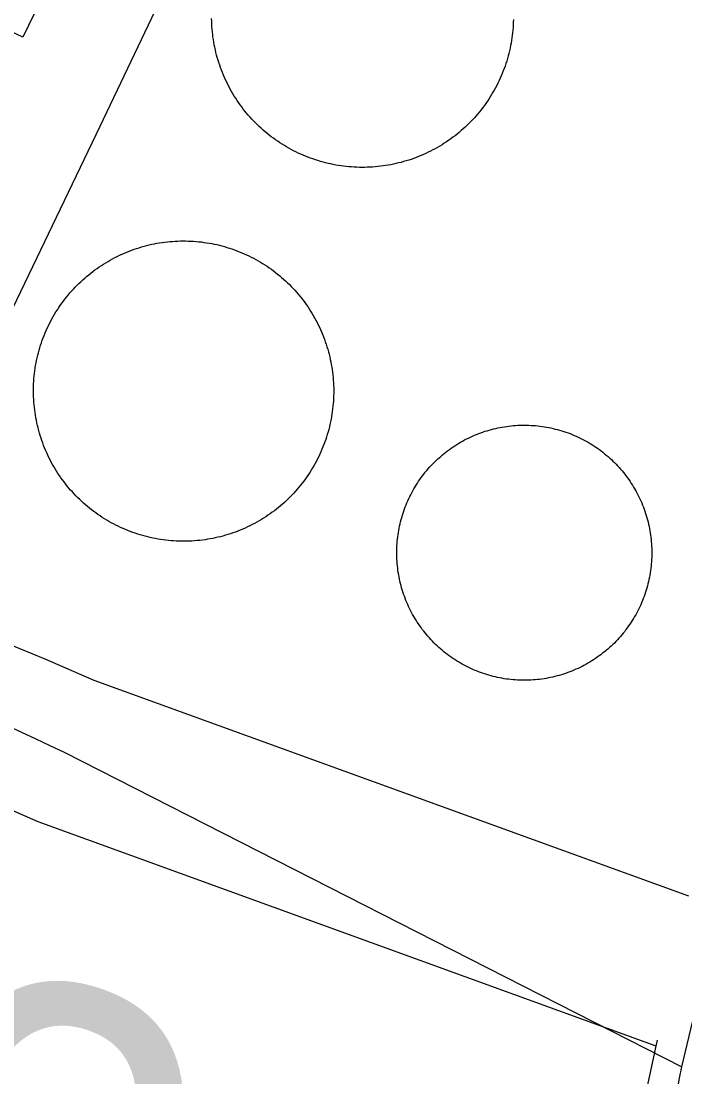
# Model space of a CAD drawing. Extents: x 3683613 to 3738215, y 469626 to 495384.
# Drawn here: x 3700539 to 3700670, y 477635.5 to 477843.8 of the extents above; entities that cross this region are included whole.
import ezdxf

# ---------------------------------------------------------------- set-up
doc = ezdxf.new("R2010")
doc.units = 0
for name, color, linetype in [('V-DOMW-TANK', 7, 'Continuous'), ('V-RIVR-RANG-IDEN', 7, 'Continuous'), ('V-ROAD-CNTR', 7, 'Continuous'), ('V-UTIL-LINE', 7, 'Continuous')]:
    doc.layers.add(name, color=color, linetype=linetype)

msp = doc.modelspace()

# ---------------------------------------------------------------- linework, layer by layer
at = {"layer": 'V-DOMW-TANK'}
for points in [[(3700597.58, 477816.28), (3700597.08, 477816.44), (3700596.59, 477816.61), (3700596.1, 477816.78), (3700595.61, 477816.96), (3700595.13, 477817.15), (3700594.65, 477817.35), (3700594.17, 477817.56), (3700593.7, 477817.78), (3700593.23, 477818.01), (3700592.77, 477818.24), (3700592.31, 477818.48), (3700591.85, 477818.73), (3700591.4, 477818.99), (3700590.95, 477819.25), (3700590.51, 477819.53), (3700590.07, 477819.81), (3700589.64, 477820.1), (3700589.21, 477820.39), (3700588.79, 477820.7), (3700588.37, 477821.01), (3700587.96, 477821.32), (3700587.56, 477821.65), (3700587.16, 477821.98), (3700586.76, 477822.32), (3700586.37, 477822.66), (3700585.99, 477823.02), (3700585.62, 477823.38), (3700585.24, 477823.74), (3700584.88, 477824.11), (3700584.52, 477824.49), (3700584.18, 477824.88), (3700583.83, 477825.27), (3700583.5, 477825.66), (3700583.17, 477826.06), (3700582.84, 477826.47), (3700582.53, 477826.89), (3700582.22, 477827.3), (3700581.92, 477827.73), (3700581.63, 477828.16), (3700581.34, 477828.59), (3700581.06, 477829.03), (3700580.79, 477829.48), (3700580.53, 477829.92), (3700580.28, 477830.38), (3700580.03, 477830.84), (3700579.79, 477831.3), (3700579.56, 477831.76), (3700579.34, 477832.23), (3700579.12, 477832.71), (3700578.92, 477833.18), (3700578.72, 477833.67), (3700578.53, 477834.15), (3700578.35, 477834.64), (3700578.18, 477835.13), (3700578.02, 477835.62), (3700577.86, 477836.12), (3700577.71, 477836.62), (3700577.58, 477837.12), (3700577.45, 477837.62), (3700577.33, 477838.13), (3700577.22, 477838.64), (3700577.12, 477839.14), (3700577.02, 477839.66), (3700576.94, 477840.17), (3700576.86, 477840.68), (3700576.8, 477841.2), (3700576.74, 477841.72), (3700576.69, 477842.23), (3700576.65, 477842.75), (3700576.62, 477843.27), (3700576.6, 477843.79), (3700576.59, 477844.31)], [(3700636.15, 477844.13), (3700636.14, 477843.61), (3700636.11, 477843.09), (3700636.08, 477842.57), (3700636.04, 477842.05), (3700635.98, 477841.53), (3700635.92, 477841.02)], [(3700635.92, 477841.02), (3700635.86, 477840.5), (3700635.78, 477839.99), (3700635.69, 477839.48), (3700635.59, 477838.97), (3700635.49, 477838.46), (3700635.37, 477837.95), (3700635.25, 477837.44), (3700635.12, 477836.94), (3700634.98, 477836.44), (3700634.83, 477835.94), (3700634.67, 477835.45), (3700634.5, 477834.95), (3700634.33, 477834.46), (3700634.15, 477833.98), (3700633.96, 477833.49), (3700633.75, 477833.02), (3700633.55, 477832.54), (3700633.33, 477832.07), (3700633.1, 477831.6), (3700632.87, 477831.14), (3700632.63, 477830.67), (3700632.38, 477830.22), (3700632.12, 477829.77), (3700631.86, 477829.32), (3700631.58, 477828.88), (3700631.3, 477828.44), (3700631.02, 477828.01), (3700630.72, 477827.58), (3700630.42, 477827.16), (3700630.11, 477826.74), (3700629.79, 477826.33), (3700629.46, 477825.92), (3700629.13, 477825.52), (3700628.79, 477825.13), (3700628.45, 477824.74), (3700628.09, 477824.36), (3700627.73, 477823.98), (3700627.37, 477823.61), (3700627, 477823.25), (3700626.62, 477822.89), (3700626.23, 477822.54), (3700625.84, 477822.2), (3700625.45, 477821.86), (3700625.04, 477821.53), (3700624.64, 477821.21), (3700624.22, 477820.89), (3700623.8, 477820.59), (3700623.38, 477820.29), (3700622.95, 477819.99), (3700622.52, 477819.71), (3700622.08, 477819.43), (3700621.64, 477819.16), (3700621.19, 477818.9), (3700620.73, 477818.64), (3700620.27, 477818.4), (3700619.81, 477818.16), (3700619.35, 477817.93), (3700618.88, 477817.7), (3700618.4, 477817.49), (3700617.93, 477817.28), (3700617.45, 477817.09), (3700616.96, 477816.9), (3700616.47, 477816.72), (3700615.98, 477816.54), (3700615.49, 477816.38), (3700614.99, 477816.23), (3700614.49, 477816.08), (3700613.99, 477815.94), (3700613.49, 477815.82), (3700612.98, 477815.69), (3700612.47, 477815.58), (3700611.96, 477815.48), (3700611.45, 477815.39), (3700610.94, 477815.3), (3700610.43, 477815.23), (3700609.91, 477815.16), (3700609.39, 477815.11), (3700608.88, 477815.06), (3700608.36, 477815.02), (3700607.84, 477814.99), (3700607.32, 477814.97), (3700606.8, 477814.96), (3700606.28, 477814.95), (3700605.76, 477814.96), (3700605.24, 477814.97), (3700604.72, 477815), (3700604.2, 477815.03), (3700603.68, 477815.07), (3700603.17, 477815.12), (3700602.65, 477815.18), (3700602.14, 477815.25), (3700601.62, 477815.33), (3700601.11, 477815.42), (3700600.6, 477815.52), (3700600.09, 477815.62), (3700599.58, 477815.73), (3700599.08, 477815.86), (3700598.58, 477815.99), (3700598.07, 477816.13), (3700597.58, 477816.28)], [(3700551.53, 477793.1), (3700551.92, 477793.44), (3700552.32, 477793.77), (3700552.72, 477794.09), (3700553.13, 477794.41), (3700553.55, 477794.72), (3700553.97, 477795.02), (3700554.39, 477795.31), (3700554.82, 477795.6), (3700555.26, 477795.88), (3700555.7, 477796.15), (3700556.14, 477796.41), (3700556.59, 477796.67), (3700557.05, 477796.92), (3700557.5, 477797.16), (3700557.97, 477797.39), (3700558.43, 477797.61), (3700558.9, 477797.83), (3700559.38, 477798.04), (3700559.85, 477798.24), (3700560.33, 477798.43), (3700560.82, 477798.61), (3700561.3, 477798.79), (3700561.79, 477798.95), (3700562.28, 477799.11), (3700562.78, 477799.26), (3700563.28, 477799.4), (3700563.78, 477799.53), (3700564.28, 477799.65), (3700564.79, 477799.77), (3700565.29, 477799.87), (3700565.8, 477799.97), (3700566.31, 477800.06), (3700566.82, 477800.14), (3700567.33, 477800.2), (3700567.85, 477800.27), (3700568.36, 477800.32), (3700568.88, 477800.36), (3700569.4, 477800.39), (3700569.91, 477800.42), (3700570.43, 477800.43), (3700570.95, 477800.44), (3700571.46, 477800.43), (3700571.98, 477800.42), (3700572.5, 477800.4), (3700573.01, 477800.37), (3700573.53, 477800.33), (3700574.04, 477800.29), (3700574.56, 477800.23), (3700575.07, 477800.16), (3700575.58, 477800.09), (3700576.09, 477800.01), (3700576.6, 477799.91), (3700577.11, 477799.81), (3700577.62, 477799.71), (3700578.12, 477799.58), (3700578.62, 477799.46), (3700579.12, 477799.32), (3700579.61, 477799.17), (3700580.11, 477799.02), (3700580.6, 477798.86)], [(3700580.6, 477798.86), (3700581.08, 477798.69), (3700581.57, 477798.51), (3700582.05, 477798.32), (3700582.53, 477798.12), (3700583.01, 477797.92), (3700583.48, 477797.71), (3700583.95, 477797.49), (3700584.41, 477797.26), (3700584.87, 477797.02), (3700585.32, 477796.78), (3700585.77, 477796.52), (3700586.22, 477796.26), (3700586.66, 477795.99), (3700587.1, 477795.72), (3700587.53, 477795.43), (3700587.96, 477795.14), (3700588.38, 477794.84), (3700588.8, 477794.54), (3700589.21, 477794.22), (3700589.62, 477793.9), (3700590.02, 477793.58), (3700590.41, 477793.24), (3700590.8, 477792.9), (3700591.18, 477792.55), (3700591.56, 477792.2), (3700591.93, 477791.84), (3700592.29, 477791.47), (3700592.65, 477791.1), (3700593, 477790.72), (3700593.34, 477790.33), (3700593.68, 477789.94), (3700594.01, 477789.54), (3700594.33, 477789.14), (3700594.65, 477788.73), (3700594.96, 477788.31), (3700595.26, 477787.89), (3700595.56, 477787.47), (3700595.85, 477787.04), (3700596.12, 477786.6), (3700596.4, 477786.16), (3700596.66, 477785.72), (3700596.92, 477785.27), (3700597.17, 477784.82), (3700597.41, 477784.36), (3700597.64, 477783.9), (3700597.86, 477783.43), (3700598.08, 477782.96), (3700598.29, 477782.48), (3700598.49, 477782.01), (3700598.68, 477781.53), (3700598.86, 477781.04), (3700599.03, 477780.56), (3700599.2, 477780.07), (3700599.36, 477779.57), (3700599.51, 477779.08), (3700599.65, 477778.58), (3700599.78, 477778.08), (3700599.9, 477777.58), (3700600.01, 477777.07), (3700600.12, 477776.57), (3700600.21, 477776.06), (3700600.3, 477775.55), (3700600.38, 477775.04), (3700600.45, 477774.53), (3700600.51, 477774.01), (3700600.56, 477773.5), (3700600.61, 477772.98), (3700600.64, 477772.47), (3700600.66, 477771.95), (3700600.68, 477771.43), (3700600.68, 477770.92), (3700600.68, 477770.4), (3700600.67, 477769.88), (3700600.65, 477769.36), (3700600.62, 477768.85), (3700600.58, 477768.33), (3700600.53, 477767.82), (3700600.48, 477767.3), (3700600.41, 477766.79), (3700600.34, 477766.28), (3700600.25, 477765.77), (3700600.16, 477765.26), (3700600.06, 477764.75), (3700599.95, 477764.25), (3700599.83, 477763.74), (3700599.7, 477763.24), (3700599.57, 477762.74), (3700599.42, 477762.25), (3700599.27, 477761.75), (3700599.1, 477761.26), (3700598.93, 477760.78), (3700598.75, 477760.29), (3700598.57, 477759.81), (3700598.37, 477759.33), (3700598.17, 477758.85), (3700597.95, 477758.38), (3700597.73, 477757.92), (3700597.5, 477757.45), (3700597.26, 477756.99), (3700597.02, 477756.54)], [(3700552.49, 477747.71), (3700552.09, 477748.04), (3700551.7, 477748.37), (3700551.31, 477748.71), (3700550.93, 477749.06), (3700550.55, 477749.42), (3700550.18, 477749.78), (3700549.81, 477750.15), (3700549.46, 477750.52), (3700549.1, 477750.9), (3700548.76, 477751.29), (3700548.42, 477751.68), (3700548.09, 477752.08), (3700547.77, 477752.48), (3700547.45, 477752.89), (3700547.15, 477753.3), (3700546.84, 477753.72), (3700546.55, 477754.15), (3700546.26, 477754.58), (3700545.98, 477755.01), (3700545.71, 477755.45), (3700545.45, 477755.9), (3700545.19, 477756.35), (3700544.94, 477756.8), (3700544.7, 477757.26), (3700544.47, 477757.72), (3700544.25, 477758.19), (3700544.03, 477758.66), (3700543.82, 477759.13), (3700543.62, 477759.61), (3700543.43, 477760.09), (3700543.25, 477760.57), (3700543.07, 477761.06), (3700542.91, 477761.55), (3700542.75, 477762.04), (3700542.6, 477762.54), (3700542.46, 477763.03), (3700542.33, 477763.53), (3700542.21, 477764.04), (3700542.09, 477764.54), (3700541.99, 477765.05), (3700541.89, 477765.55), (3700541.8, 477766.07), (3700541.73, 477766.58), (3700541.66, 477767.09), (3700541.6, 477767.6), (3700541.54, 477768.12), (3700541.5, 477768.63), (3700541.47, 477769.15), (3700541.44, 477769.67), (3700541.43, 477770.18), (3700541.42, 477770.7), (3700541.43, 477771.22), (3700541.44, 477771.73), (3700541.46, 477772.25), (3700541.49, 477772.77), (3700541.52, 477773.28), (3700541.57, 477773.8), (3700541.63, 477774.31), (3700541.7, 477774.82), (3700541.77, 477775.34), (3700541.85, 477775.85), (3700541.95, 477776.36), (3700542.05, 477776.86), (3700542.16, 477777.37), (3700542.28, 477777.87), (3700542.4, 477778.37), (3700542.54, 477778.87), (3700542.69, 477779.36), (3700542.84, 477779.86), (3700543, 477780.35), (3700543.17, 477780.84), (3700543.35, 477781.33), (3700543.54, 477781.81), (3700543.73, 477782.29), (3700543.94, 477782.76), (3700544.15, 477783.23), (3700544.37, 477783.7), (3700544.6, 477784.16), (3700544.84, 477784.62), (3700545.08, 477785.08), (3700545.34, 477785.53), (3700545.6, 477785.98), (3700545.87, 477786.42), (3700546.14, 477786.85), (3700546.43, 477787.29), (3700546.72, 477787.71), (3700547.02, 477788.14), (3700547.32, 477788.55), (3700547.64, 477788.96), (3700547.96, 477789.37), (3700548.28, 477789.77), (3700548.62, 477790.17), (3700548.96, 477790.55), (3700549.31, 477790.94), (3700549.66, 477791.31), (3700550.02, 477791.68), (3700550.39, 477792.05), (3700550.77, 477792.4), (3700551.15, 477792.76), (3700551.53, 477793.1)], [(3700623.18, 477759.04), (3700623.53, 477759.3), (3700623.89, 477759.55), (3700624.25, 477759.8), (3700624.62, 477760.04), (3700624.99, 477760.28), (3700625.36, 477760.51), (3700625.74, 477760.73), (3700626.12, 477760.95), (3700626.51, 477761.16), (3700626.9, 477761.36), (3700627.3, 477761.55), (3700627.69, 477761.74), (3700628.09, 477761.93), (3700628.49, 477762.1), (3700628.9, 477762.27), (3700629.31, 477762.43), (3700629.72, 477762.58), (3700630.13, 477762.73), (3700630.55, 477762.87), (3700630.97, 477763), (3700631.39, 477763.12), (3700631.82, 477763.24), (3700632.24, 477763.35), (3700632.67, 477763.45), (3700633.1, 477763.55), (3700633.53, 477763.63), (3700633.96, 477763.71), (3700634.39, 477763.78), (3700634.83, 477763.85), (3700635.26, 477763.9), (3700635.7, 477763.95), (3700636.14, 477764), (3700636.58, 477764.03), (3700637.01, 477764.06), (3700637.45, 477764.07), (3700637.89, 477764.09), (3700638.33, 477764.09), (3700638.77, 477764.09), (3700639.21, 477764.07), (3700639.65, 477764.05), (3700640.08, 477764.03), (3700640.52, 477763.99), (3700640.96, 477763.95), (3700641.4, 477763.9), (3700641.83, 477763.84), (3700642.27, 477763.78), (3700642.7, 477763.7), (3700643.13, 477763.62), (3700643.56, 477763.53), (3700643.99, 477763.44), (3700644.42, 477763.33), (3700644.84, 477763.23), (3700645.27, 477763.11), (3700645.69, 477762.98), (3700646.11, 477762.85), (3700646.52, 477762.71), (3700646.94, 477762.56), (3700647.35, 477762.41), (3700647.76, 477762.25), (3700648.16, 477762.08)], [(3700648.16, 477762.08), (3700648.57, 477761.9), (3700648.97, 477761.72), (3700649.36, 477761.53), (3700649.75, 477761.33), (3700650.14, 477761.13), (3700650.53, 477760.92), (3700650.91, 477760.7), (3700651.29, 477760.48), (3700651.66, 477760.25), (3700652.03, 477760.01), (3700652.4, 477759.77), (3700652.76, 477759.52), (3700653.12, 477759.26), (3700653.47, 477759), (3700653.82, 477758.73), (3700654.16, 477758.46), (3700654.5, 477758.18), (3700654.83, 477757.89), (3700655.17, 477757.6), (3700655.49, 477757.31), (3700655.81, 477757.01), (3700656.12, 477756.7), (3700656.43, 477756.38), (3700656.73, 477756.06), (3700657.03, 477755.74), (3700657.31, 477755.41), (3700657.6, 477755.08), (3700657.88, 477754.74), (3700658.15, 477754.39), (3700658.42, 477754.04), (3700658.68, 477753.69), (3700658.94, 477753.34), (3700659.18, 477752.97), (3700659.43, 477752.6), (3700659.66, 477752.23), (3700659.89, 477751.86), (3700660.11, 477751.48), (3700660.33, 477751.1), (3700660.54, 477750.71), (3700660.74, 477750.32), (3700660.94, 477749.93), (3700661.12, 477749.53), (3700661.31, 477749.13), (3700661.48, 477748.73), (3700661.65, 477748.32), (3700661.81, 477747.91), (3700661.96, 477747.5), (3700662.11, 477747.09), (3700662.25, 477746.67), (3700662.38, 477746.25), (3700662.5, 477745.83), (3700662.62, 477745.41), (3700662.73, 477744.98), (3700662.83, 477744.55), (3700662.93, 477744.12), (3700663.01, 477743.69), (3700663.09, 477743.26), (3700663.16, 477742.83), (3700663.23, 477742.39), (3700663.29, 477741.96), (3700663.33, 477741.52), (3700663.38, 477741.08), (3700663.41, 477740.65), (3700663.44, 477740.21), (3700663.46, 477739.77), (3700663.46, 477739.33), (3700663.47, 477738.89), (3700663.46, 477738.45), (3700663.45, 477738.01), (3700663.44, 477737.57), (3700663.41, 477737.14), (3700663.37, 477736.7), (3700663.33, 477736.26), (3700663.28, 477735.82), (3700663.22, 477735.39), (3700663.16, 477734.95), (3700663.08, 477734.52), (3700663, 477734.09), (3700662.91, 477733.66), (3700662.82, 477733.23), (3700662.72, 477732.8), (3700662.6, 477732.38), (3700662.49, 477731.95), (3700662.36, 477731.53), (3700662.23, 477731.11), (3700662.09, 477730.7), (3700661.94, 477730.28), (3700661.79, 477729.87), (3700661.63, 477729.46), (3700661.46, 477729.06), (3700661.28, 477728.65), (3700661.1, 477728.26), (3700660.91, 477727.86), (3700660.71, 477727.47), (3700660.51, 477727.08), (3700660.3, 477726.69), (3700660.08, 477726.31), (3700659.86, 477725.93), (3700659.63, 477725.56), (3700659.39, 477725.19)], [(3700621.11, 477720.53), (3700620.79, 477720.84), (3700620.48, 477721.14), (3700620.18, 477721.46), (3700619.87, 477721.78), (3700619.58, 477722.1), (3700619.29, 477722.43), (3700619, 477722.76), (3700618.72, 477723.1), (3700618.45, 477723.45), (3700618.18, 477723.8), (3700617.92, 477724.15), (3700617.67, 477724.51), (3700617.42, 477724.87), (3700617.18, 477725.24), (3700616.94, 477725.61), (3700616.71, 477725.98), (3700616.49, 477726.36), (3700616.27, 477726.74), (3700616.06, 477727.13), (3700615.86, 477727.52), (3700615.66, 477727.91), (3700615.48, 477728.31), (3700615.29, 477728.71), (3700615.12, 477729.11), (3700614.95, 477729.52), (3700614.79, 477729.93), (3700614.64, 477730.34), (3700614.49, 477730.75), (3700614.35, 477731.17), (3700614.22, 477731.59), (3700614.1, 477732.01), (3700613.98, 477732.43), (3700613.87, 477732.86), (3700613.77, 477733.29), (3700613.67, 477733.72), (3700613.59, 477734.15), (3700613.51, 477734.58), (3700613.44, 477735.01), (3700613.37, 477735.45), (3700613.32, 477735.88), (3700613.27, 477736.32), (3700613.22, 477736.76), (3700613.19, 477737.19), (3700613.16, 477737.63), (3700613.15, 477738.07), (3700613.13, 477738.51), (3700613.13, 477738.95), (3700613.14, 477739.39), (3700613.15, 477739.83), (3700613.17, 477740.27), (3700613.2, 477740.71), (3700613.23, 477741.14), (3700613.27, 477741.58), (3700613.32, 477742.02), (3700613.38, 477742.45), (3700613.45, 477742.89), (3700613.52, 477743.32), (3700613.6, 477743.75), (3700613.69, 477744.18), (3700613.78, 477744.61), (3700613.89, 477745.04), (3700614, 477745.46), (3700614.12, 477745.89), (3700614.24, 477746.31), (3700614.37, 477746.73), (3700614.51, 477747.14), (3700614.66, 477747.56), (3700614.81, 477747.97), (3700614.98, 477748.38), (3700615.15, 477748.78), (3700615.32, 477749.18), (3700615.5, 477749.59), (3700615.69, 477749.98), (3700615.89, 477750.37), (3700616.09, 477750.76), (3700616.3, 477751.15), (3700616.52, 477751.53), (3700616.74, 477751.91), (3700616.97, 477752.28), (3700617.21, 477752.65), (3700617.45, 477753.02), (3700617.7, 477753.38), (3700617.96, 477753.74), (3700618.22, 477754.09), (3700618.48, 477754.44), (3700618.76, 477754.78), (3700619.04, 477755.12), (3700619.33, 477755.45), (3700619.62, 477755.78), (3700619.91, 477756.11), (3700620.22, 477756.42), (3700620.53, 477756.74), (3700620.84, 477757.05), (3700621.16, 477757.35), (3700621.48, 477757.64), (3700621.81, 477757.93), (3700622.15, 477758.22), (3700622.48, 477758.5), (3700622.83, 477758.77), (3700623.18, 477759.04)], [(3700597.02, 477756.54), (3700596.77, 477756.09), (3700596.51, 477755.64), (3700596.24, 477755.2), (3700595.96, 477754.76), (3700595.68, 477754.33), (3700595.39, 477753.9), (3700595.09, 477753.48), (3700594.78, 477753.06), (3700594.47, 477752.65), (3700594.15, 477752.24), (3700593.82, 477751.84), (3700593.49, 477751.45), (3700593.15, 477751.06), (3700592.8, 477750.68), (3700592.44, 477750.3), (3700592.08, 477749.93), (3700591.71, 477749.57), (3700591.34, 477749.21), (3700590.96, 477748.86), (3700590.58, 477748.52), (3700590.18, 477748.18), (3700589.78, 477747.85), (3700589.38, 477747.53), (3700588.97, 477747.21), (3700588.56, 477746.9), (3700588.14, 477746.6), (3700587.71, 477746.3), (3700587.28, 477746.02), (3700586.85, 477745.74), (3700586.41, 477745.46), (3700585.96, 477745.2), (3700585.51, 477744.94), (3700585.06, 477744.7), (3700584.6, 477744.46), (3700584.14, 477744.22), (3700583.67, 477744), (3700583.2, 477743.78), (3700582.73, 477743.57), (3700582.25, 477743.38), (3700581.77, 477743.18), (3700581.29, 477743), (3700580.8, 477742.83), (3700580.31, 477742.66), (3700579.82, 477742.5), (3700579.33, 477742.35), (3700578.83, 477742.21), (3700578.33, 477742.08), (3700577.82, 477741.96), (3700577.32, 477741.85), (3700576.81, 477741.74), (3700576.31, 477741.65), (3700575.79, 477741.56), (3700575.29, 477741.48), (3700574.77, 477741.41), (3700574.26, 477741.35), (3700573.74, 477741.3), (3700573.23, 477741.25), (3700572.71, 477741.22), (3700572.2, 477741.2), (3700571.68, 477741.18), (3700571.16, 477741.18), (3700570.64, 477741.18), (3700570.13, 477741.19), (3700569.61, 477741.21), (3700569.09, 477741.24), (3700568.58, 477741.28), (3700568.06, 477741.33), (3700567.55, 477741.39), (3700567.04, 477741.45), (3700566.52, 477741.53), (3700566.01, 477741.61), (3700565.51, 477741.7), (3700565, 477741.8), (3700564.49, 477741.91), (3700563.99, 477742.03), (3700563.49, 477742.16), (3700562.99, 477742.29), (3700562.49, 477742.44), (3700562, 477742.59), (3700561.51, 477742.76), (3700561.02, 477742.93), (3700560.54, 477743.1), (3700560.05, 477743.29), (3700559.57, 477743.49), (3700559.1, 477743.7), (3700558.63, 477743.91), (3700558.16, 477744.13), (3700557.7, 477744.36), (3700557.24, 477744.59), (3700556.78, 477744.84), (3700556.33, 477745.09), (3700555.88, 477745.35), (3700555.44, 477745.62), (3700555, 477745.9), (3700554.57, 477746.18), (3700554.14, 477746.47), (3700553.72, 477746.77), (3700553.31, 477747.08), (3700552.9, 477747.39), (3700552.49, 477747.71)], [(3700659.39, 477725.19), (3700659.15, 477724.82), (3700658.9, 477724.46), (3700658.64, 477724.1), (3700658.38, 477723.75), (3700658.12, 477723.4), (3700657.84, 477723.06), (3700657.56, 477722.72), (3700657.28, 477722.39), (3700656.99, 477722.06), (3700656.69, 477721.73), (3700656.39, 477721.42), (3700656.08, 477721.1), (3700655.76, 477720.79), (3700655.44, 477720.49), (3700655.12, 477720.2), (3700654.79, 477719.91), (3700654.46, 477719.62), (3700654.12, 477719.34), (3700653.77, 477719.07), (3700653.42, 477718.8), (3700653.07, 477718.54), (3700652.71, 477718.29), (3700652.35, 477718.04), (3700651.98, 477717.8), (3700651.61, 477717.56), (3700651.24, 477717.33), (3700650.86, 477717.11), (3700650.48, 477716.89), (3700650.09, 477716.68), (3700649.7, 477716.48), (3700649.31, 477716.28), (3700648.91, 477716.1), (3700648.51, 477715.91), (3700648.11, 477715.74), (3700647.7, 477715.57), (3700647.29, 477715.41), (3700646.88, 477715.26), (3700646.47, 477715.11), (3700646.05, 477714.97), (3700645.63, 477714.84), (3700645.21, 477714.72), (3700644.79, 477714.6), (3700644.36, 477714.49), (3700643.94, 477714.39), (3700643.5, 477714.29), (3700643.07, 477714.21), (3700642.64, 477714.13), (3700642.21, 477714.06), (3700641.77, 477713.99), (3700641.34, 477713.93), (3700640.9, 477713.89), (3700640.46, 477713.84), (3700640.03, 477713.81), (3700639.59, 477713.78), (3700639.15, 477713.77), (3700638.71, 477713.75), (3700638.27, 477713.75), (3700637.83, 477713.76), (3700637.39, 477713.77), (3700636.95, 477713.79), (3700636.52, 477713.81), (3700636.08, 477713.85), (3700635.64, 477713.89), (3700635.2, 477713.94), (3700634.77, 477714), (3700634.33, 477714.06), (3700633.9, 477714.14), (3700633.47, 477714.22), (3700633.04, 477714.31), (3700632.61, 477714.4), (3700632.18, 477714.51), (3700631.76, 477714.61), (3700631.33, 477714.73), (3700630.91, 477714.86), (3700630.5, 477714.99), (3700630.08, 477715.13), (3700629.66, 477715.28), (3700629.25, 477715.43), (3700628.84, 477715.59), (3700628.44, 477715.76), (3700628.04, 477715.94), (3700627.64, 477716.12), (3700627.24, 477716.31), (3700626.85, 477716.51), (3700626.46, 477716.71), (3700626.07, 477716.92), (3700625.69, 477717.14), (3700625.31, 477717.36), (3700624.94, 477717.59), (3700624.57, 477717.83), (3700624.2, 477718.07), (3700623.84, 477718.32), (3700623.48, 477718.58), (3700623.13, 477718.84), (3700622.78, 477719.1), (3700622.44, 477719.38), (3700622.1, 477719.66), (3700621.77, 477719.94), (3700621.44, 477720.23), (3700621.11, 477720.53)]]:
    msp.add_lwpolyline(points, dxfattribs=at)
at = {"layer": 'V-ROAD-CNTR'}
for points in [[(3700669.4, 477637.47), (3700669.4, 477637.47), (3700795.8, 478166.23), (3700923.17, 478583.64), (3700923.88, 478583.41), (3700944.6, 478675.51), (3701000.46, 478961.97)], [(3700255.32, 477780.82), (3700260.83, 477779.9), (3700354.15, 477767.33), (3700392.75, 477759.62), (3700430.88, 477751.76), (3700469.4, 477743.57), (3700480.49, 477740.44), (3700491.19, 477737.2), (3700501.83, 477733.76), (3700512.4, 477730.11), (3700522.9, 477726.27), (3700533.32, 477722.22), (3700543.66, 477717.98), (3700553.37, 477713.77), (3700670.72, 477671.19)], [(3700233.09, 477754.14), (3700256.35, 477750.23), (3700349.21, 477737.73), (3700386.78, 477730.22), (3700424.73, 477722.4), (3700462.2, 477714.43), (3700472.07, 477711.64), (3700482.23, 477708.57), (3700492.32, 477705.3), (3700502.35, 477701.85), (3700512.31, 477698.2), (3700522.2, 477694.36), (3700532.01, 477690.33), (3700542.29, 477685.88), (3700664.29, 477641.61)], [(3700547.48, 477699.59), (3700669.4, 477637.47)], [(3700664.51, 477642.71), (3700664.34, 477641.85), (3700661.71, 477629.67), (3700658.85, 477617.55), (3700655.75, 477605.49), (3700652.43, 477593.48), (3700648.86, 477581.48), (3700645.54, 477570.7), (3700642.03, 477560.07), (3700638.32, 477549.5), (3700634.41, 477539.01), (3700630.29, 477528.59), (3700625.98, 477518.26), (3700621.46, 477508.01), (3700616.75, 477497.86), (3700611.84, 477487.79), (3700606.73, 477477.82), (3700601.43, 477467.95), (3700595.95, 477458.19), (3700590.32, 477448.61), (3700510.85, 477322.35), (3700420.05, 477188.86)]]:
    msp.add_lwpolyline(points, dxfattribs=at)
for points in [[(3700085.55, 477763.68), (3700121.36, 477746.86), (3700189.11, 477752.02), (3700247.04, 477762.8), (3700307.19, 477759.86), (3700393.6, 477755.32), (3700456.31, 477738.64), (3700547.48, 477699.59)], [(3700600.34, 477446.32), (3700636.46, 477509.18), (3700654.41, 477566.09), (3700669.4, 477637.47)]]:
    msp.add_spline(points, degree=3, dxfattribs=at)
at = {"layer": 'V-UTIL-LINE'}
for points in [[(3700453.33, 477959.49), (3700444.83, 477939.98), (3700390.07, 477822.57), (3700402.16, 477817.54), (3700430.33, 477878.57), (3700534.83, 477828.83), (3700494.42, 477742.22), (3700437.54, 477619.32), (3700293.5, 477683.3), (3700267.96, 477629.95), (3700284.17, 477623.33), (3700300.94, 477657.44), (3700429.29, 477601.72), (3700390.21, 477518.41), (3700409.17, 477509.91), (3700512.28, 477735.07), (3700554.58, 477823.08), (3700696.64, 478120.9), (3700625.67, 478156.32), (3700648.76, 478208.55), (3700650.86, 478215.13), (3700730.53, 478392.99), (3700751.52, 478437.62)], [(3700575.52, 477915.16), (3700539.32, 477840.63), (3700436.47, 477889.57)]]:
    msp.add_lwpolyline(points, dxfattribs=at)

# ---------------------------------------------------------------- texts
at = {"layer": 'V-RIVR-RANG-IDEN'}
msp.add_text('D-020', height=83, rotation=339.6703, dxfattribs=at).set_placement((3700271.63, 477667.98))

doc.saveas('drawing.dxf')
